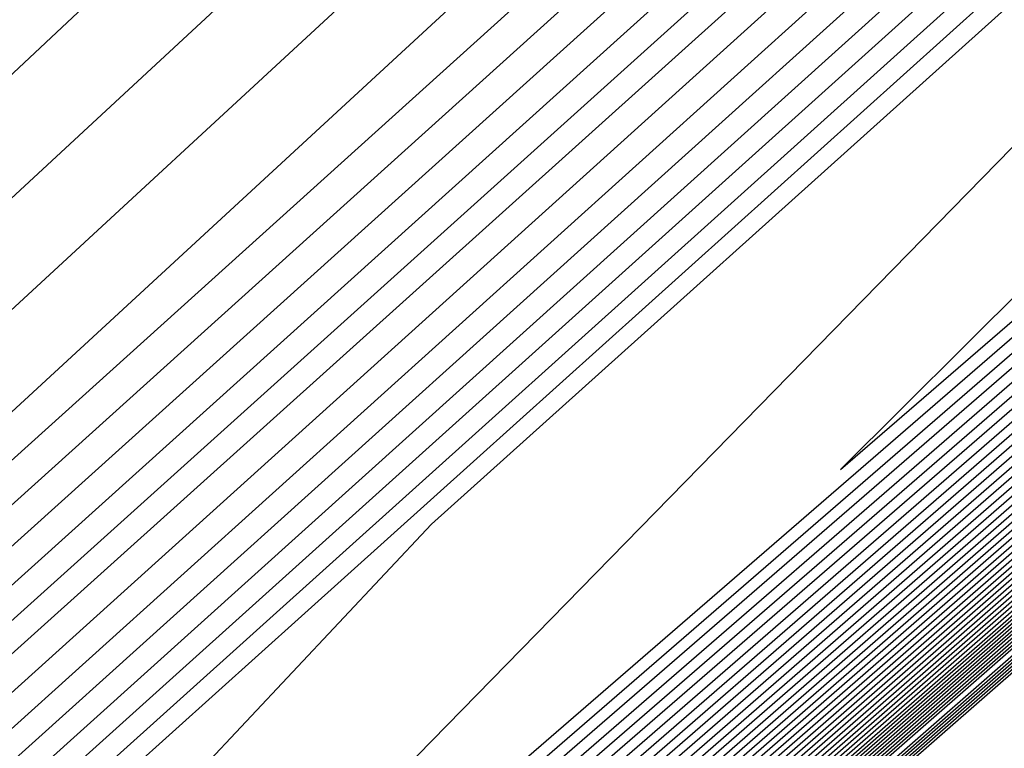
# Model space of a CAD drawing. Extents: x 3249832 to 3255657, y 13789405 to 13793316.
# Tile 682 of 1056: x 3253203.379 to 3253203.768, y 13791253.483 to 13791253.771. Entities that reach past the tile are written whole.
import ezdxf

# ---------------------------------------------------------------- set-up
doc = ezdxf.new("R2010")
doc.units = 0
doc.header["$LTSCALE"] = 100
doc.header["$MEASUREMENT"] = 0
for name, color, linetype in [('GRATIO_03231_CON', 1, 'CONTINUOUS'), ('GRATIO_0323_ICON', 1, 'CONTINUOUS'), ('TARGETS_EAST', 7, 'CONTINUOUS')]:
    doc.layers.add(name, color=color, linetype=linetype)

# ---------------------------------------------------------------- blocks, each defined once
blk = doc.blocks.new('Gratio_032316_contours')
at = {"layer": 'GRATIO_03231_CON', "color": 1, "linetype": 'Continuous', "flags": 128}
for points in [[(3253179.55027, 13791232.39503), (3253186.87441, 13791238.77001), (3253201.4775, 13791251.51898), (3253219.20823, 13791267.00714), (3253234.45763, 13791280.32933), (3253243.00028, 13791287.79153), (3253246.14511, 13791290.5444), (3253246.5846, 13791290.94974), (3253247.02187, 13791291.379), (3253250.20254, 13791294.24212), (3253258.88285, 13791301.95866), (3253274.44262, 13791315.73867), (3253292.7559, 13791331.95413), (3253308.32028, 13791345.76753)], [(3253180.16544, 13791232.93802), (3253187.28488, 13791239.13155), (3253201.72516, 13791251.73678), (3253219.33902, 13791267.12228), (3253234.51314, 13791280.37862), (3253243.01644, 13791287.80647), (3253246.14668, 13791290.54676), (3253246.58389, 13791290.95054), (3253247.01645, 13791291.37639), (3253250.16633, 13791294.21318), (3253258.7639, 13791301.85732), (3253274.17605, 13791315.50724), (3253292.31584, 13791331.56933), (3253307.73285, 13791345.25198)], [(3253180.78061, 13791233.481), (3253187.69534, 13791239.49309), (3253201.97282, 13791251.95458), (3253219.46981, 13791267.23741), (3253234.56866, 13791280.42791), (3253243.03259, 13791287.8214), (3253246.14825, 13791290.54912), (3253246.58317, 13791290.95133), (3253247.01103, 13791291.37378), (3253250.13013, 13791294.18424), (3253258.64495, 13791301.75599), (3253273.90947, 13791315.27582), (3253291.87577, 13791331.18453), (3253307.14542, 13791344.73643)], [(3253181.39578, 13791234.02399), (3253188.1058, 13791239.85463), (3253202.22048, 13791252.17237), (3253219.6006, 13791267.35254), (3253234.62418, 13791280.4772), (3253243.04874, 13791287.83633), (3253246.14982, 13791290.55149), (3253246.58246, 13791290.95213), (3253247.00561, 13791291.37117), (3253250.09393, 13791294.15529), (3253258.526, 13791301.65465), (3253273.6429, 13791315.0444), (3253291.4357, 13791330.79973), (3253306.55799, 13791344.22088)], [(3253182.62612, 13791235.10996), (3253188.92672, 13791240.5777), (3253202.71581, 13791252.60797), (3253219.86218, 13791267.58281), (3253234.73522, 13791280.57579), (3253243.08105, 13791287.8662), (3253246.15297, 13791290.55621), (3253246.58103, 13791290.95372), (3253246.99477, 13791291.36594), (3253250.02153, 13791294.09741), (3253258.2881, 13791301.45198), (3253273.10975, 13791314.58156), (3253290.55557, 13791330.03014), (3253305.38313, 13791343.18978)], [(3253183.24129, 13791235.65295), (3253189.33718, 13791240.93924), (3253202.96347, 13791252.82577), (3253219.99297, 13791267.69794), (3253234.79073, 13791280.62508), (3253243.0972, 13791287.88113), (3253246.15454, 13791290.55858), (3253246.58032, 13791290.95452), (3253246.98935, 13791291.36333), (3253249.98532, 13791294.06847), (3253258.16915, 13791301.35065), (3253272.84317, 13791314.35013), (3253290.11551, 13791329.64534), (3253304.7957, 13791342.67423)], [(3253189.74764, 13791241.30078), (3253203.21113, 13791253.04357), (3253220.12376, 13791267.81308), (3253234.84625, 13791280.67437), (3253243.11336, 13791287.89607), (3253246.15611, 13791290.56094), (3253246.57961, 13791290.95531), (3253246.98393, 13791291.36072), (3253249.94912, 13791294.03953), (3253258.05019, 13791301.24931), (3253272.5766, 13791314.11871), (3253289.67544, 13791329.26055), (3253304.20827, 13791342.15868)], [(3253190.1581, 13791241.66232), (3253203.45879, 13791253.26136), (3253220.25455, 13791267.92821), (3253234.90177, 13791280.72366), (3253243.12951, 13791287.911), (3253246.15768, 13791290.5633), (3253246.57889, 13791290.95611), (3253246.97851, 13791291.35811), (3253249.91292, 13791294.01058), (3253257.93124, 13791301.14798), (3253272.31002, 13791313.88729), (3253289.23538, 13791328.87575), (3253303.62084, 13791341.64313)], [(3253190.97902, 13791242.38539), (3253203.95411, 13791253.69696), (3253220.51613, 13791268.15847), (3253235.01281, 13791280.82224), (3253243.16182, 13791287.94087), (3253246.16082, 13791290.56803), (3253246.57747, 13791290.9577), (3253246.96767, 13791291.35288), (3253249.84051, 13791293.9527), (3253257.69334, 13791300.94531), (3253271.77687, 13791313.42445), (3253288.35525, 13791328.10615), (3253302.44598, 13791340.61203)], [(3253191.38948, 13791242.74693), (3253204.20177, 13791253.91476), (3253220.64692, 13791268.27361), (3253235.06832, 13791280.87154), (3253243.17797, 13791287.9558), (3253246.1624, 13791290.57039), (3253246.57675, 13791290.9585), (3253246.96225, 13791291.35027), (3253249.80431, 13791293.92376), (3253257.57439, 13791300.84397), (3253271.51029, 13791313.19303), (3253287.91518, 13791327.72135), (3253301.85855, 13791340.09648)], [(3253191.79994, 13791243.10847), (3253204.44943, 13791254.13256), (3253220.77772, 13791268.38874), (3253235.12384, 13791280.92083), (3253243.19412, 13791287.97073), (3253246.16397, 13791290.57276), (3253246.57604, 13791290.95929), (3253246.95683, 13791291.34766), (3253249.76811, 13791293.89481), (3253257.45544, 13791300.74264), (3253271.24372, 13791312.9616), (3253287.47511, 13791327.33655), (3253301.27112, 13791339.58093)], [(3253192.2104, 13791243.47001), (3253204.69709, 13791254.35035), (3253220.90851, 13791268.50387), (3253235.17936, 13791280.97012), (3253243.21028, 13791287.98567), (3253246.16554, 13791290.57512), (3253246.57533, 13791290.96009), (3253246.95142, 13791291.34505), (3253249.73191, 13791293.86587), (3253257.33649, 13791300.6413), (3253270.97714, 13791312.73018), (3253287.03505, 13791326.95176), (3253300.68369, 13791339.06538)], [(3253193.03132, 13791244.19308), (3253205.19242, 13791254.78595), (3253221.17009, 13791268.73414), (3253235.29039, 13791281.0687), (3253243.24258, 13791288.01553), (3253246.16868, 13791290.57985), (3253246.5739, 13791290.96168), (3253246.94058, 13791291.33982), (3253249.6595, 13791293.80799), (3253257.09858, 13791300.43863), (3253270.44399, 13791312.26734), (3253286.15492, 13791326.18216), (3253299.50883, 13791338.03428)], [(3253193.44178, 13791244.55462), (3253205.44008, 13791255.00375), (3253221.30088, 13791268.84927), (3253235.34591, 13791281.11799), (3253243.25874, 13791288.03047), (3253246.17025, 13791290.58221), (3253246.57319, 13791290.96248), (3253246.93516, 13791291.33721), (3253249.6233, 13791293.77904), (3253256.97963, 13791300.3373), (3253270.17741, 13791312.03592), (3253285.71485, 13791325.79737), (3253298.92139, 13791337.51873)], [(3253193.85224, 13791244.91616), (3253205.68774, 13791255.22155), (3253221.43167, 13791268.9644), (3253235.40143, 13791281.16728), (3253243.27489, 13791288.0454), (3253246.17182, 13791290.58457), (3253246.57247, 13791290.96327), (3253246.92974, 13791291.3346), (3253249.5871, 13791293.7501), (3253256.86068, 13791300.23596), (3253269.91084, 13791311.8045), (3253285.27479, 13791325.41257), (3253298.33396, 13791337.00318)], [(3253194.2627, 13791245.2777), (3253205.9354, 13791255.43934), (3253221.56246, 13791269.07954), (3253235.45695, 13791281.21658), (3253243.29104, 13791288.06033), (3253246.17339, 13791290.58694), (3253246.57176, 13791290.96407), (3253246.92432, 13791291.33198), (3253249.55089, 13791293.72116), (3253256.74173, 13791300.13463), (3253269.64426, 13791311.57307), (3253284.83472, 13791325.02777), (3253297.74653, 13791336.48763)], [(3253195.08362, 13791246.00077), (3253206.43072, 13791255.87494), (3253221.82404, 13791269.3098), (3253235.56798, 13791281.31516), (3253243.32335, 13791288.0902), (3253246.17654, 13791290.59166), (3253246.57033, 13791290.96566), (3253246.91348, 13791291.32676), (3253249.47849, 13791293.66327), (3253256.50383, 13791299.93196), (3253269.11111, 13791311.11023), (3253283.95459, 13791324.25817), (3253296.57167, 13791335.45653)], [(3253195.49408, 13791246.36231), (3253206.67838, 13791256.09274), (3253221.95483, 13791269.42494), (3253235.6235, 13791281.36445), (3253243.3395, 13791288.10513), (3253246.17811, 13791290.59402), (3253246.56962, 13791290.96646), (3253246.90806, 13791291.32415), (3253249.44229, 13791293.63433), (3253256.38488, 13791299.83062), (3253268.84454, 13791310.87881), (3253283.51452, 13791323.87338), (3253295.98424, 13791334.94098)], [(3253195.90454, 13791246.72385), (3253206.92604, 13791256.31054), (3253222.08562, 13791269.54007), (3253235.67902, 13791281.41374), (3253243.35566, 13791288.12007), (3253246.17968, 13791290.59639), (3253246.56891, 13791290.96725), (3253246.90264, 13791291.32154), (3253249.40609, 13791293.60539), (3253256.26593, 13791299.72929), (3253268.57796, 13791310.64739), (3253283.07446, 13791323.48858), (3253295.39681, 13791334.42543)], [(3253295.29047, 13791334.68522), (3253282.86386, 13791323.87446), (3253268.2501, 13791311.12303), (3253255.83226, 13791300.27128), (3253255.83226, 13791300.27128), (3253248.89643, 13791294.20168), (3253246.34073, 13791291.96524), (3253245.96634, 13791291.65508), (3253245.68492, 13791291.45158), (3253243.85017, 13791289.8842), (3253238.92627, 13791285.56963), (3253230.14909, 13791277.81089), (3253219.84127, 13791268.65612), (3253211.09712, 13791260.83977), (3253206.0926, 13791256.28952), (3253203.33023, 13791253.70596), (3253200.39417, 13791250.98293)], [(3253196.31501, 13791247.08539), (3253207.1737, 13791256.52833), (3253222.21641, 13791269.6552), (3253235.73454, 13791281.46303), (3253243.37181, 13791288.135), (3253246.18125, 13791290.59875), (3253246.56819, 13791290.96805), (3253246.89722, 13791291.31892), (3253249.36988, 13791293.57645), (3253256.14697, 13791299.62795), (3253268.31138, 13791310.41597), (3253282.63439, 13791323.10378), (3253294.80938, 13791333.90988)], [(3253294.70431, 13791334.16656), (3253282.42631, 13791323.48505), (3253267.98745, 13791310.88591), (3253255.7185, 13791300.16342), (3253255.7185, 13791300.16342), (3253248.86632, 13791294.16552), (3253246.34201, 13791291.95481), (3253245.97275, 13791291.64758), (3253245.6988, 13791291.44962), (3253243.91279, 13791289.92481), (3253239.12041, 13791285.72655), (3253230.57831, 13791278.17623), (3253220.5468, 13791269.26709), (3253212.03713, 13791261.66037), (3253207.15812, 13791257.22441), (3253204.40898, 13791254.65598), (3253201.38649, 13791251.85899)], [(3253197.13593, 13791247.80846), (3253207.66903, 13791256.96393), (3253222.47799, 13791269.88547), (3253235.84557, 13791281.56162), (3253243.40412, 13791288.16487), (3253246.18439, 13791290.60348), (3253246.56677, 13791290.96964), (3253246.88638, 13791291.3137), (3253249.29748, 13791293.51856), (3253255.90907, 13791299.42528), (3253267.77823, 13791309.95312), (3253281.75426, 13791322.33419), (3253293.63452, 13791332.87878)], [(3253293.53199, 13791333.12925), (3253281.55121, 13791322.70622), (3253267.46214, 13791310.41166), (3253255.49098, 13791299.9477), (3253255.49098, 13791299.9477), (3253248.80612, 13791294.09318), (3253246.34458, 13791291.93395), (3253245.98558, 13791291.63258), (3253245.72656, 13791291.44569), (3253244.03802, 13791290.00603), (3253239.5087, 13791286.04039), (3253231.43675, 13791278.90691), (3253221.95787, 13791270.48904), (3253213.91715, 13791263.30158), (3253209.28916, 13791259.09418), (3253206.56647, 13791256.55602), (3253203.37112, 13791253.61112), (3253198.43501, 13791249.15506)], [(3253197.54639, 13791248.17), (3253207.91669, 13791257.18173), (3253222.60878, 13791270.0006), (3253235.90109, 13791281.61091), (3253243.42027, 13791288.1798), (3253246.18596, 13791290.60584), (3253246.56605, 13791290.97044), (3253246.88096, 13791291.31109), (3253249.26128, 13791293.48962), (3253255.79012, 13791299.32395), (3253267.51166, 13791309.7217), (3253281.31419, 13791321.94939), (3253293.04709, 13791332.36323), (3253299.24948, 13791337.92415)], [(3253299.21969, 13791338.01181), (3253292.94584, 13791332.61059), (3253281.11367, 13791322.3168), (3253267.19948, 13791310.17454), (3253255.37722, 13791299.83984), (3253255.37722, 13791299.83983), (3253248.77601, 13791294.05701), (3253246.34587, 13791291.92352), (3253245.99199, 13791291.62508), (3253245.74044, 13791291.44372), (3253244.10063, 13791290.04663), (3253239.70285, 13791286.19731), (3253231.86597, 13791279.27225), (3253222.6634, 13791271.10001), (3253214.85715, 13791264.12218), (3253210.35468, 13791260.02907), (3253207.64522, 13791257.50604), (3253204.36344, 13791254.48718), (3253199.25939, 13791249.88337)], [(3253197.95685, 13791248.53154), (3253208.16435, 13791257.39953), (3253222.73957, 13791270.11573), (3253235.95661, 13791281.6602), (3253243.43643, 13791288.19473), (3253246.18754, 13791290.6082), (3253246.56534, 13791290.97123), (3253246.87554, 13791291.30847), (3253249.22507, 13791293.46068), (3253255.67117, 13791299.22261), (3253267.24508, 13791309.49028), (3253280.87413, 13791321.56459), (3253292.45966, 13791331.84768), (3253298.58416, 13791337.33876)], [(3253298.55474, 13791337.42533), (3253292.35968, 13791332.09194), (3253280.67612, 13791321.92739), (3253266.93683, 13791309.93742), (3253255.26346, 13791299.73197), (3253255.26346, 13791299.73197), (3253248.74591, 13791294.02084), (3253246.34715, 13791291.91308), (3253245.99841, 13791291.61758), (3253245.75432, 13791291.44175), (3253244.16325, 13791290.08724), (3253239.89699, 13791286.35423), (3253232.29519, 13791279.63759), (3253223.36893, 13791271.71098), (3253215.79716, 13791264.94278), (3253211.4202, 13791260.96396), (3253208.72397, 13791258.45606), (3253205.35575, 13791255.36324), (3253200.08377, 13791250.61169)], [(3253198.36731, 13791248.89308), (3253208.41201, 13791257.61732), (3253222.87037, 13791270.23087), (3253236.01213, 13791281.70949), (3253243.45258, 13791288.20967), (3253246.18911, 13791290.61057), (3253246.56463, 13791290.97203), (3253246.87012, 13791291.30586), (3253249.18887, 13791293.43173), (3253255.55222, 13791299.12128), (3253266.9785, 13791309.25886), (3253280.43407, 13791321.17979), (3253291.87223, 13791331.33213), (3253297.91884, 13791336.75338)], [(3253297.8898, 13791336.83884), (3253291.77352, 13791331.57328), (3253280.23857, 13791321.53798), (3253266.67418, 13791309.70029), (3253255.14969, 13791299.62411), (3253255.14969, 13791299.62411), (3253248.71581, 13791293.98467), (3253246.34844, 13791291.90265), (3253246.00482, 13791291.61008), (3253245.7682, 13791291.43979), (3253244.22587, 13791290.12785), (3253240.09114, 13791286.51115), (3253232.72441, 13791280.00293), (3253224.07447, 13791272.32196), (3253216.73717, 13791265.76338), (3253212.48572, 13791261.89885), (3253209.80272, 13791259.40608), (3253206.34807, 13791256.23931), (3253200.90814, 13791251.34)], [(3253199.18823, 13791249.61615), (3253208.90733, 13791258.05292), (3253223.13195, 13791270.46113), (3253236.12316, 13791281.80807), (3253243.48489, 13791288.23953), (3253246.19225, 13791290.61529), (3253246.5632, 13791290.97362), (3253246.85928, 13791291.30064), (3253249.11647, 13791293.37385), (3253255.31432, 13791298.91861), (3253266.44535, 13791308.79601), (3253279.55394, 13791320.4102), (3253290.69737, 13791330.30103), (3253296.5882, 13791335.58261)], [(3253296.5599, 13791335.66587), (3253290.6012, 13791330.53597), (3253279.36346, 13791320.75917), (3253266.14871, 13791309.22624), (3253254.92163, 13791299.40902), (3253254.92163, 13791299.40903), (3253248.65441, 13791293.91375), (3253246.34916, 13791291.88397), (3253246.0155, 13791291.59761), (3253245.79411, 13791291.43804), (3253244.34991, 13791290.21048), (3253240.47889, 13791286.82562), (3253233.5827, 13791280.7338), (3253225.48551, 13791273.54393), (3253218.61718, 13791267.40458), (3253214.61676, 13791263.76863), (3253211.96021, 13791261.30613), (3253208.3327, 13791257.99143), (3253202.5569, 13791252.79662), (3253198.00539, 13791248.68464)], [(3253199.59869, 13791249.97769), (3253209.15499, 13791258.27072), (3253223.26274, 13791270.57626), (3253236.17868, 13791281.85736), (3253243.50104, 13791288.25447), (3253246.19382, 13791290.61766), (3253246.56249, 13791290.97442), (3253246.85386, 13791291.29803), (3253249.08026, 13791293.34491), (3253255.19536, 13791298.81727), (3253266.17878, 13791308.56459), (3253279.11387, 13791320.0254), (3253290.10994, 13791329.78548), (3253295.92288, 13791334.99723)], [(3253295.89496, 13791335.07939), (3253290.01504, 13791330.01731), (3253278.92589, 13791320.36978), (3253265.8859, 13791308.9893), (3253254.80734, 13791299.30179), (3253254.80734, 13791299.30179), (3253248.62314, 13791293.87896), (3253246.34863, 13791291.87568), (3253246.01981, 13791291.5926), (3253245.80618, 13791291.43822), (3253244.41135, 13791290.25247), (3253240.67251, 13791286.98316), (3253234.01176, 13791281.09932), (3253226.19103, 13791274.15492), (3253219.55719, 13791268.22518), (3253215.68228, 13791264.70352), (3253213.03896, 13791262.25615), (3253209.32502, 13791258.8675), (3253203.38128, 13791253.52494), (3253198.62056, 13791249.22763)], [(3253200.00915, 13791250.33923), (3253209.40265, 13791258.48852), (3253223.39353, 13791270.6914), (3253236.2342, 13791281.90666), (3253243.51719, 13791288.2694), (3253246.19539, 13791290.62002), (3253246.56177, 13791290.97521), (3253246.84844, 13791291.29541), (3253249.04406, 13791293.31596), (3253255.07641, 13791298.71594), (3253265.9122, 13791308.33317), (3253278.6738, 13791319.6406), (3253289.52251, 13791329.26993), (3253295.25756, 13791334.41184)], [(3253295.23001, 13791334.4929), (3253289.42888, 13791329.49866), (3253278.48833, 13791319.98039), (3253265.62309, 13791308.75236), (3253254.69306, 13791299.19455), (3253254.69306, 13791299.19455), (3253248.59186, 13791293.84417), (3253246.34811, 13791291.86739), (3253246.02412, 13791291.58759), (3253245.81824, 13791291.43839), (3253244.4728, 13791290.29446), (3253240.86613, 13791287.1407), (3253234.44083, 13791281.46484), (3253226.89654, 13791274.76592), (3253220.4972, 13791269.04579), (3253216.7478, 13791265.63841), (3253214.1177, 13791263.20617), (3253210.31733, 13791259.74356), (3253204.20565, 13791254.25325), (3253199.23573, 13791249.77062)], [(3253200.41961, 13791250.70077), (3253209.65031, 13791258.70631), (3253223.52432, 13791270.80653), (3253236.28972, 13791281.95595), (3253243.53335, 13791288.28434), (3253246.19696, 13791290.62238), (3253246.56106, 13791290.97601), (3253246.84302, 13791291.2928), (3253249.00786, 13791293.28702), (3253254.95746, 13791298.6146), (3253265.64563, 13791308.10175), (3253278.23374, 13791319.25581), (3253288.93508, 13791328.75438), (3253294.59224, 13791333.82646)], [(3253294.56507, 13791333.90642), (3253288.84272, 13791328.98), (3253278.05076, 13791319.591), (3253265.36028, 13791308.51542), (3253254.57877, 13791299.08731), (3253254.57877, 13791299.08731), (3253248.56059, 13791293.80939), (3253246.34758, 13791291.8591), (3253246.02843, 13791291.58257), (3253245.83031, 13791291.43857), (3253244.53425, 13791290.33645), (3253241.05975, 13791287.29824), (3253234.86989, 13791281.83037), (3253227.60205, 13791275.37691), (3253221.43721, 13791269.86639), (3253217.81332, 13791266.5733), (3253215.19645, 13791264.15619), (3253211.30965, 13791260.61962), (3253205.03003, 13791254.98156), (3253199.8509, 13791250.3136)], [(3253201.24053, 13791251.42384), (3253210.14563, 13791259.14191), (3253223.7859, 13791271.0368), (3253236.40075, 13791282.05453), (3253243.56565, 13791288.3142), (3253246.20011, 13791290.62711), (3253246.55963, 13791290.9776), (3253246.83219, 13791291.28758), (3253248.93546, 13791293.22914), (3253254.71956, 13791298.41193), (3253265.11248, 13791307.63891), (3253277.35361, 13791318.48621), (3253287.76022, 13791327.72328), (3253293.2616, 13791332.65569)], [(3253293.23517, 13791332.73345), (3253287.67041, 13791327.94269), (3253277.17563, 13791318.81222), (3253264.83466, 13791308.04155), (3253254.35019, 13791298.87283), (3253254.35019, 13791298.87283), (3253248.49805, 13791293.73981), (3253246.34653, 13791291.84252), (3253246.03705, 13791291.57255), (3253245.85444, 13791291.43892), (3253244.65714, 13791290.42044), (3253241.44699, 13791287.61333), (3253235.72802, 13791282.56142), (3253229.01308, 13791276.59891), (3253223.31722, 13791271.50759), (3253219.94436, 13791268.44307), (3253217.35394, 13791266.05623), (3253213.29428, 13791262.37175), (3253206.67878, 13791256.43818), (3253201.08124, 13791251.39958)], [(3253201.65099, 13791251.78538), (3253210.3933, 13791259.35971), (3253223.91669, 13791271.15193), (3253236.45627, 13791282.10382), (3253243.58181, 13791288.32914), (3253246.20168, 13791290.62947), (3253246.55892, 13791290.9784), (3253246.82677, 13791291.28496), (3253248.89925, 13791293.20019), (3253254.60061, 13791298.3106), (3253264.8459, 13791307.40749), (3253276.91354, 13791318.10141), (3253287.17279, 13791327.20773)], [(3253287.08425, 13791327.42403), (3253276.73806, 13791318.42283), (3253264.57185, 13791307.80461), (3253254.2359, 13791298.76559), (3253254.2359, 13791298.76559), (3253248.46678, 13791293.70503), (3253246.346, 13791291.83423), (3253246.04136, 13791291.56753), (3253245.86651, 13791291.4391), (3253244.71859, 13791290.46243), (3253241.64061, 13791287.77087), (3253236.15708, 13791282.92694), (3253229.71859, 13791277.2099), (3253224.25723, 13791272.32819), (3253221.00988, 13791269.37796), (3253218.43269, 13791267.00625), (3253214.2866, 13791263.24781), (3253207.50316, 13791257.1665), (3253201.69641, 13791251.94257)], [(3253215.27891, 13791264.12388), (3253208.32754, 13791257.89481), (3253202.31158, 13791252.48555), (3253202.06145, 13791252.14692), (3253210.64096, 13791259.57751), (3253224.04748, 13791271.26706)], [(3253216.27123, 13791264.99994), (3253209.15191, 13791258.62312), (3253202.92675, 13791253.02854), (3253202.47191, 13791252.50846), (3253210.88862, 13791259.7953), (3253224.17827, 13791271.38219)], [(3253218.25586, 13791266.75207), (3253210.80067, 13791260.07975), (3253204.15709, 13791254.11451), (3253203.29283, 13791253.23153), (3253211.38394, 13791260.2309), (3253224.43985, 13791271.61246)], [(3253219.24818, 13791267.62813), (3253211.62504, 13791260.80806), (3253204.77226, 13791254.6575), (3253203.70329, 13791253.59307), (3253211.6316, 13791260.4487), (3253224.57064, 13791271.72759)]]:
    blk.add_lwpolyline(points, dxfattribs=at)
at = {"layer": 'GRATIO_03231_CON', "color": 5, "linetype": 'Continuous', "flags": 128}
for points in [[(3253178.31993, 13791231.30905), (3253186.05349, 13791238.04694), (3253200.98218, 13791251.08338), (3253218.94665, 13791266.77688), (3253234.34659, 13791280.23075), (3253242.96798, 13791287.76167), (3253246.14197, 13791290.53967), (3253246.58603, 13791290.94815), (3253247.02107, 13791291.37394), (3253250.18182, 13791294.2177), (3253258.80647, 13791301.88356), (3253274.26937, 13791315.56557), (3253292.48955, 13791331.61762), (3253308.02221, 13791345.18354)], [(3253177.70476, 13791230.76607), (3253185.64303, 13791237.6854), (3253200.73452, 13791250.86558), (3253218.81586, 13791266.66175), (3253234.29107, 13791280.18146), (3253242.95182, 13791287.74673), (3253246.1404, 13791290.53731), (3253246.58674, 13791290.94735), (3253247.01436, 13791291.36584), (3253250.12102, 13791294.16091), (3253258.59804, 13791301.69555), (3253273.79626, 13791315.14336), (3253291.70456, 13791330.92064), (3253306.97134, 13791344.25434)], [(3253177.08958, 13791230.22308), (3253185.23257, 13791237.32386), (3253200.48686, 13791250.64779), (3253218.68507, 13791266.54661), (3253234.23556, 13791280.13216), (3253242.93567, 13791287.7318), (3253246.13883, 13791290.53495), (3253246.58745, 13791290.94656), (3253247.00766, 13791291.35773), (3253250.06022, 13791294.10413), (3253258.38961, 13791301.50754), (3253273.32314, 13791314.72115), (3253290.91956, 13791330.22366), (3253305.92046, 13791343.32515)], [(3253176.47441, 13791229.68009), (3253184.82211, 13791236.96232), (3253200.23919, 13791250.42999), (3253218.55428, 13791266.43148), (3253234.18004, 13791280.08287), (3253242.91952, 13791287.71687), (3253246.13725, 13791290.53258), (3253246.58817, 13791290.94576), (3253247.00095, 13791291.34963), (3253249.99942, 13791294.04734), (3253258.18118, 13791301.31953), (3253272.85003, 13791314.29894), (3253290.13456, 13791329.52668), (3253304.86958, 13791342.39595)], [(3253175.24407, 13791228.59412), (3253184.00119, 13791236.23925), (3253199.74387, 13791249.99439), (3253218.2927, 13791266.20121), (3253234.069, 13791279.98429), (3253242.88721, 13791287.687), (3253246.13411, 13791290.52786), (3253246.58959, 13791290.94417), (3253246.98754, 13791291.33342), (3253249.87782, 13791293.93376), (3253257.76432, 13791300.94351), (3253271.9038, 13791313.45451), (3253288.56457, 13791328.13272), (3253302.76783, 13791340.53756)]]:
    blk.add_lwpolyline(points, dxfattribs=at)
at = {"layer": 'GRATIO_0323_ICON', "color": 7, "linetype": 'Continuous', "flags": 128}
for points in [[(3253175.85924, 13791229.13711), (3253184.41165, 13791236.60078), (3253199.99153, 13791250.21219), (3253218.42349, 13791266.31635), (3253234.12452, 13791280.03358), (3253242.90336, 13791287.70193), (3253246.13568, 13791290.53022), (3253246.58888, 13791290.94497), (3253246.99424, 13791291.34152), (3253249.93862, 13791293.99055), (3253257.97275, 13791301.13152), (3253272.37691, 13791313.87673), (3253289.34956, 13791328.8297), (3253303.81871, 13791341.46676)], [(3253182.01095, 13791234.56698), (3253188.51626, 13791240.21616), (3253202.46814, 13791252.39017), (3253219.73139, 13791267.46768), (3253234.6797, 13791280.5265), (3253243.0649, 13791287.85127), (3253246.1514, 13791290.55385), (3253246.58175, 13791290.95293), (3253247.00019, 13791291.36856), (3253250.05773, 13791294.12635), (3253258.40705, 13791301.55332), (3253273.37632, 13791314.81298), (3253290.99564, 13791330.41494), (3253305.97056, 13791343.70533)], [(3253190.56856, 13791242.02386), (3253203.70645, 13791253.47916), (3253220.38534, 13791268.04334), (3253234.95729, 13791280.77295), (3253243.14566, 13791287.92593), (3253246.15925, 13791290.56567), (3253246.57818, 13791290.95691), (3253246.97309, 13791291.35549), (3253249.87672, 13791293.98164), (3253257.81229, 13791301.04664), (3253272.04344, 13791313.65587), (3253288.79531, 13791328.49095), (3253303.03341, 13791341.12758)], [(3253192.62086, 13791243.83154), (3253204.94475, 13791254.56815), (3253221.0393, 13791268.61901), (3253235.23488, 13791281.01941), (3253243.22643, 13791288.0006), (3253246.16711, 13791290.57748), (3253246.57461, 13791290.96089), (3253246.946, 13791291.34243), (3253249.6957, 13791293.83693), (3253257.21754, 13791300.53997), (3253270.71056, 13791312.49876), (3253286.59498, 13791326.56696), (3253300.09626, 13791338.54983)], [(3253194.67316, 13791245.63924), (3253206.18306, 13791255.65714), (3253221.69325, 13791269.19467), (3253235.51247, 13791281.26587), (3253243.3072, 13791288.07527), (3253246.17497, 13791290.5893), (3253246.57105, 13791290.96487), (3253246.9189, 13791291.32937), (3253249.51469, 13791293.69222), (3253256.62278, 13791300.03329), (3253269.37769, 13791311.34165), (3253284.39466, 13791324.64297), (3253297.1591, 13791335.97208)], [(3253196.72547, 13791247.44693), (3253207.42136, 13791256.74613), (3253222.3472, 13791269.77033), (3253235.79006, 13791281.51232), (3253243.38797, 13791288.14993), (3253246.18282, 13791290.60111), (3253246.56748, 13791290.96885), (3253246.8918, 13791291.31631), (3253249.33368, 13791293.5475), (3253256.02802, 13791299.52662), (3253268.04481, 13791310.18454), (3253282.19433, 13791322.71898), (3253294.22195, 13791333.39433)], [(3253294.11815, 13791333.64791), (3253281.98876, 13791323.09563), (3253267.72479, 13791310.64878), (3253255.60474, 13791300.05556), (3253255.60474, 13791300.05556), (3253248.83622, 13791294.12935), (3253246.3433, 13791291.94438), (3253245.97917, 13791291.64008), (3253245.71268, 13791291.44765), (3253243.9754, 13791289.96542), (3253239.31456, 13791285.88347), (3253231.00753, 13791278.54157), (3253221.25234, 13791269.87807), (3253212.97714, 13791262.48097), (3253208.22364, 13791258.15929), (3253205.48773, 13791255.606), (3253202.3788, 13791252.73505), (3253197.61064, 13791248.42675)], [(3253198.77777, 13791249.25461), (3253208.65967, 13791257.83512), (3253223.00116, 13791270.346), (3253236.06765, 13791281.75878), (3253243.46873, 13791288.2246), (3253246.19068, 13791290.61293), (3253246.56391, 13791290.97283), (3253246.8647, 13791291.30325), (3253249.15267, 13791293.40279), (3253255.43327, 13791299.01994), (3253266.71193, 13791309.02744), (3253279.994, 13791320.795), (3253291.2848, 13791330.81658), (3253297.25352, 13791336.168)], [(3253297.22485, 13791336.25236), (3253291.18736, 13791331.05463), (3253279.80103, 13791321.14857), (3253266.41152, 13791309.46318), (3253255.03592, 13791299.51627), (3253255.03592, 13791299.51627), (3253248.68568, 13791293.94854), (3253246.34968, 13791291.89227), (3253246.01119, 13791291.60264), (3253245.78203, 13791291.43788), (3253244.28846, 13791290.1685), (3253240.28527, 13791286.66808), (3253233.15363, 13791280.36827), (3253224.78, 13791272.93293), (3253217.67718, 13791266.58398), (3253213.55124, 13791262.83374), (3253210.88146, 13791260.35611), (3253207.34038, 13791257.11537), (3253201.73252, 13791252.06831)], [(3253200.83007, 13791251.06231), (3253209.89797, 13791258.92411), (3253223.65511, 13791270.92166), (3253236.34523, 13791282.00524), (3253243.5495, 13791288.29927), (3253246.19853, 13791290.62475), (3253246.56034, 13791290.9768), (3253246.83761, 13791291.29019), (3253248.97166, 13791293.25808), (3253254.83851, 13791298.51327), (3253265.37905, 13791307.87033), (3253277.79367, 13791318.87101), (3253288.34765, 13791328.23883), (3253293.92692, 13791333.24107)], [(3253293.90012, 13791333.31993), (3253288.25656, 13791328.46134), (3253277.61319, 13791319.20161), (3253265.09747, 13791308.27849), (3253254.46448, 13791298.98007), (3253254.46448, 13791298.98007), (3253248.52932, 13791293.7746), (3253246.34705, 13791291.85081), (3253246.03274, 13791291.57756), (3253245.84238, 13791291.43874), (3253244.5957, 13791290.37845), (3253241.25337, 13791287.45579), (3253235.29895, 13791282.19589), (3253228.30757, 13791275.98791), (3253222.37721, 13791270.68699), (3253218.87884, 13791267.50819), (3253216.2752, 13791265.10621), (3253212.30196, 13791261.49569), (3253205.85441, 13791255.70987), (3253200.46607, 13791250.85659)], [(3253217.26355, 13791265.876), (3253209.97629, 13791259.35143), (3253203.54192, 13791253.57153), (3253202.88237, 13791252.87), (3253211.13628, 13791260.0131), (3253224.30906, 13791271.49733)]]:
    blk.add_lwpolyline(points, dxfattribs=at)

msp = doc.modelspace()

# ---------------------------------------------------------------- block references
at = {"layer": 'TARGETS_EAST'}
msp.add_blockref('Gratio_032316_contours', (0, 0), dxfattribs=at)

doc.saveas('drawing.dxf')
